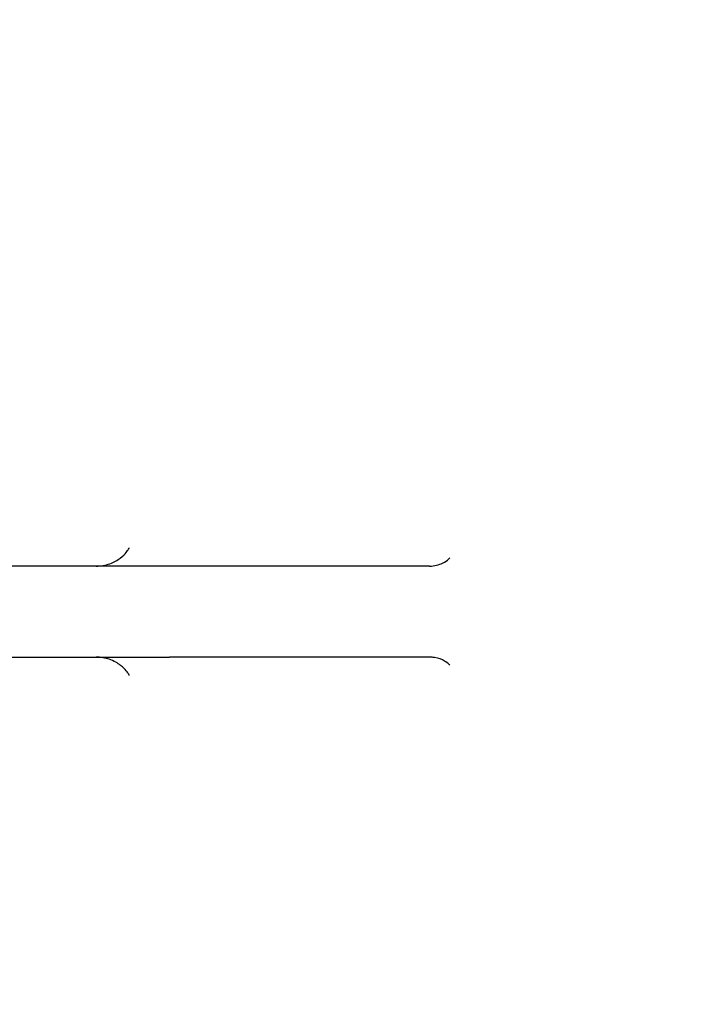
# Model space of a CAD drawing. Header units: inches. Extents: x 36 to 1719, y -84 to 1122.
# Tile 485 of 571: x 659.57 to 663.34, y 806.09 to 811.49. Entities that reach past the tile are written whole.
import ezdxf

# ---------------------------------------------------------------- set-up
doc = ezdxf.new("R2010")
doc.units = ezdxf.units.IN
doc.header["$LTSCALE"] = 48
doc.header["$MEASUREMENT"] = 0
doc.layers.add('Dimension (ANSI)', color=7, linetype='Continuous', lineweight=25)
doc.layers.add('Visible (ANSI)', color=7, linetype='Continuous', lineweight=30)
doc.styles.add('Note Text (ANSI)', font='tahoma.ttf')
doc.dimstyles.new('Architectural (ANSI)', dxfattribs={"dimscale": 48, "dimtxt": 0.125, "dimasz": 0.098425, "dimexe": 0.125, "dimexo": 0.0625, "dimgap": 0.031496, "dimtad": 0, "dimtih": 1, "dimtoh": 1, "dimdec": 4, "dimrnd": 1e-08, "dimzin": 3, "dimdsep": 46, "dimlunit": 4, "dimtxsty": 'Note Text (ANSI)', "dimcen": 0.09, "dimdle": 0.393701, "dimclrd": 256, "dimclre": 256, "dimclrt": 256, "dimadec": 0, "dimazin": 3, "dimtfac": 0.96, "dimtofl": 0, "dimtmove": 0, "dimatfit": 3, "dimfxl": 1, "dimfrac": 2, "dimtolj": 1, "dimtzin": 12, "dimlwd": -1, "dimlwe": -1, "dimarcsym": 0})

# ---------------------------------------------------------------- blocks, each defined once
blk = doc.blocks.new('*D22')
at = {"layer": 'Defpoints', "color": 0, "transparency": 16777216}
for p in [(702.0142, 1001.0529), (609.7408, 760.4914), (738.9177, 760.4914)]:
    blk.add_point(p, dxfattribs=at)
at = {"layer": 'Dimension (ANSI)', "transparency": 16777216}
for p, q in [((699.0142, 1001.0529), (603.7408, 1001.0529)), ((609.7408, 996.3285), (609.7408, 900.5717)), ((609.7408, 765.2158), (609.7408, 889.9726)), ((735.9177, 760.4914), (603.7408, 760.4914))]:
    blk.add_line(p, q, dxfattribs=at)
for points in [[(608.9534, 996.3285), (610.5282, 996.3285), (609.7408, 1001.0529)], [(608.9534, 765.2158), (610.5282, 765.2158), (609.7408, 760.4914)]]:
    blk.add_solid(points, dxfattribs=at)
at = {"layer": 'Dimension (ANSI)', "transparency": 16777216, "insert": (589.7824, 899.0599), "char_height": 6, "attachment_point": 1, "style": 'Note Text (ANSI)'}
blk.add_mtext('\\A1;20\'-0 9/16"', dxfattribs=at)

msp = doc.modelspace()

# ---------------------------------------------------------------- linework, layer by layer
at = {"layer": 'Visible (ANSI)'}
for p, q in [((660.39146, 808.4914), (658.81958, 808.4914)), ((661.81885, 808.4914), (660.39146, 808.4914)), ((658.81958, 807.9914), (660.39146, 807.9914)), ((661.81885, 807.9914), (660.39146, 807.9914))]:
    msp.add_line(p, q, dxfattribs=at)
for points, knots in [([(659.98756, 808.4914), (660.01425, 808.4914), (660.04085, 808.49648), (660.08702, 808.51292), (660.10595, 808.52424), (660.13552, 808.54632), (660.14555, 808.55693), (660.15944, 808.57348), (660.16344, 808.57964), (660.16874, 808.58841), (660.16982, 808.5908), (660.17022, 808.59166), (660.17025, 808.59173), (660.17025, 808.59173)], [9.9950895, 9.9950895, 9.9950895, 9.9950895, 10.092936, 10.092936, 10.1978308, 10.1978308, 10.31260101, 10.31260101, 10.425627, 10.425627, 10.54591578, 10.54591578, 10.5715779, 10.5715779, 10.5715779, 10.5715779]), ([(661.81885, 808.4914), (661.84559, 808.4914), (661.87186, 808.49844), (661.90682, 808.51498), (661.91728, 808.52349), (661.92784, 808.53341), (661.92955, 808.53588), (661.92954, 808.53588)], [5.99802128, 5.99802128, 5.99802128, 5.99802128, 6.231152, 6.231152, 6.4438375, 6.4438375, 6.62184325, 6.62184325, 6.62184325, 6.62184325]), ([(660.17026, 807.89106), (660.17028, 807.89106), (660.16946, 807.89303), (660.16441, 807.90166), (660.16047, 807.90798), (660.14652, 807.9248), (660.13696, 807.93507), (660.1073, 807.95783), (660.08662, 807.97043), (660.03843, 807.9868), (660.01302, 807.9914), (659.98756, 807.9914)], [13.4180908, 13.4180908, 13.4180908, 13.4180908, 13.55115264, 13.55115264, 13.6733329, 13.6733329, 13.78635229, 13.78635229, 13.90122731, 13.90122731, 13.99458222, 13.99458222, 13.99458222, 13.99458222]), ([(661.92955, 807.94691), (661.92955, 807.94693), (661.92814, 807.94894), (661.91999, 807.95689), (661.91259, 807.96331), (661.88758, 807.97777), (661.86831, 807.98569), (661.83715, 807.99066), (661.82799, 807.9914), (661.81885, 807.9914)], [9.37126243, 9.37126243, 9.37126243, 9.37126243, 9.53295288, 9.53295288, 9.71223999, 9.71223999, 9.91544462, 9.91544462, 9.9950895, 9.9950895, 9.9950895, 9.9950895])]:
    msp.add_open_spline(points, degree=3, knots=knots, dxfattribs=at)

# ---------------------------------------------------------------- dimensions: what is measured, and where the dimension line sits
at = {"layer": 'Dimension (ANSI)'}
dim = msp.add_linear_dim(base=(609.7408, 760.4914), p1=(702.01418, 1001.0529), p2=(738.91768, 760.4914), angle=270, dimstyle='Architectural (ANSI)', override={"dimgap": 0.031496, "dimdec": 4, "dimlfac": 1, "dimtol": 0, "dimlim": 0, "dimtp": 0, "dimtm": 0, "dimtdec": 2, "dimatfit": 1}, dxfattribs=at)
dim.commit()
dim.dimension.update_dxf_attribs({"geometry": '*D22', "text_midpoint": (609.7408, 895.27215), "dimtype": 160})

doc.saveas('drawing.dxf')
